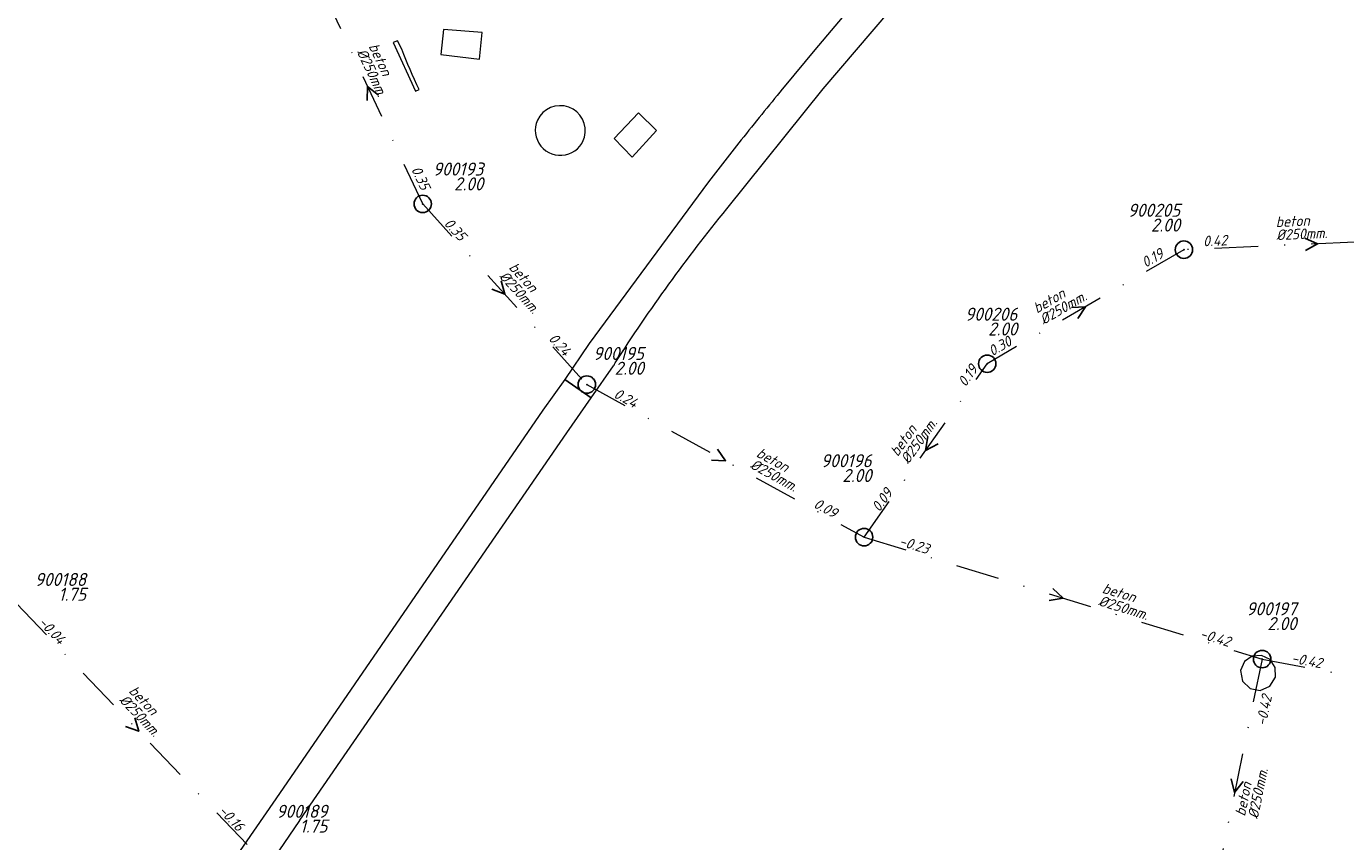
# Model space of a CAD drawing. Extents: x 148869 to 161638, y 453607 to 469810.
# Tile 639 of 656: x 154011 to 154163, y 467710 to 467804. Entities that reach past the tile are written whole.
import ezdxf
from ezdxf.enums import TextEntityAlignment as Align

# ---------------------------------------------------------------- set-up
doc = ezdxf.new("R2010")
doc.units = 0
doc.header["$PDMODE"] = 32
doc.header["$PDSIZE"] = 2
doc.linetypes.add('RI-VWA', pattern=[11, 5, -3, 0, -3])
doc.layers.get('0').update_dxf_attribs({"linetype": 'CONTINUOUS'})
for name, color, linetype in [('B-OI-RI-BOB-T18-niet meenemen', 252, 'CONTINUOUS'), ('B-OI-RI-DIAMETER-T18-niet meenemen', 252, 'CONTINUOUS'), ('B-OI-RI-MATERIAAL-T18-niet meenemen', 252, 'CONTINUOUS'), ('B-OI-RI-STROOMRICHTING-S-niet meenemen', 252, 'CONTINUOUS'), ('B-OI-RI-VWA_PUTDEKSELHOOGTE-T25-niet meenemen', 252, 'CONTINUOUS'), ('gs dwa', 252, 'CONTINUOUS')]:
    doc.layers.add(name, color=color, linetype=linetype)
for name, color, linetype, lineweight in [('B-OI-RI-VWA_TRANSPORTLEIDING-G-niet meenemen', 252, 'RI-VWA', 18), ('B-RO-VH-VERHARDING_ASFALT-GV', 251, 'CONTINUOUS', 18), ('B-RO-VH-VERHARDING_SIERBESTRATING-GV', 251, 'CONTINUOUS', 18), ('B-RO-VH-VERHARDING_TEGEL_RUBBER-GV', 251, 'CONTINUOUS', 18)]:
    doc.layers.add(name, color=color, linetype=linetype, lineweight=lineweight)
doc.styles.add('iso15', font='ISO.shx', dxfattribs={"oblique": 15})
doc.styles.add('NLCS-ISO-M750_CURSIEF', font='NLCS-ISO.ttf', dxfattribs={"oblique": 15})

# ---------------------------------------------------------------- blocks, each defined once
blk = doc.blocks.new('ACMAP_ANN_TEMPLATE_diam')
at = {"color": 0, "linetype": 'ByBlock', "style": 'iso15', "oblique": 15}
blk.add_attdef('diam', (0.5, -1.3), '', height=1.2, dxfattribs=at)
blk = doc.blocks.new('ACMAP_ANN_TEMPLATE_mat')
at = {"color": 0, "linetype": 'ByBlock', "style": 'iso15', "oblique": 15}
blk.add_attdef('mat', (0.5, 0.2), '', height=1.2, dxfattribs=at)
blk = doc.blocks.new('ACMAP_ANN_TEMPLATE_nap-l')
at = {"color": 0, "linetype": 'ByBlock', "style": 'iso15', "oblique": 15}
blk.add_attdef('nap-l', (3.3, 0.2), '', height=1.2, dxfattribs=at)
blk = doc.blocks.new('ACMAP_ANN_TEMPLATE_nap-r')
at = {"color": 0, "linetype": 'ByBlock', "style": 'iso15', "oblique": 15}
blk.add_attdef('nap-r', text='', height=1.2, dxfattribs=at).set_placement((-4.1, 0.2), align=Align.RIGHT)
blk = doc.blocks.new('ACMAP_ANN_TEMPLATE_puth-dwa')
at = {"color": 0, "linetype": 'ByBlock', "style": 'iso15', "oblique": 15}
blk.add_attdef('puth-dwa', text='', height=1.5, dxfattribs=at).set_placement((2.7, 1), align=Align.RIGHT)
blk = doc.blocks.new('ACMAP_ANN_TEMPLATE_putnr-dwa')
at = {"color": 0, "linetype": 'ByBlock', "style": 'iso15', "oblique": 15}
blk.add_attdef('putnr-dwa', text='', height=1.5, dxfattribs=at).set_placement((2.7, 2.7), align=Align.RIGHT)

msp = doc.modelspace()

# ---------------------------------------------------------------- linework, layer by layer
at = {"layer": 'B-OI-RI-STROOMRICHTING-S-niet meenemen'}
for points in [[(154051.63, 467795.64), (154050.36, 467796.64), (154050.32, 467795.03)], [(154157.95, 467779.21), (154159.42, 467778.55), (154158.01, 467777.77)], [(154065.68, 467774.32), (154066.11, 467772.77), (154064.61, 467773.35)], [(154131.17, 467771.23), (154132.78, 467771.33), (154131.9, 467769.98)], [(154114.67, 467756.41), (154114.42, 467754.82), (154115.85, 467755.58)], [(154090.53, 467754.95), (154091.45, 467753.63), (154089.84, 467753.69)], [(154129.04, 467738.97), (154130.2, 467737.85), (154128.62, 467737.59)], [(154023.63, 467724.1), (154024.1, 467722.57), (154022.58, 467723.11)], [(154149.48, 467717.1), (154149.89, 467715.54), (154150.89, 467716.81)]]:
    msp.add_lwpolyline(points, dxfattribs=at)
at = {"layer": 'B-OI-RI-VWA_TRANSPORTLEIDING-G-niet meenemen'}
for p, q in [((154056.69, 467783.14), (154044.04, 467810.14)), ((154056.69, 467783.14), (154075.53, 467762.39)), ((154174.77, 467779.22), (154144.07, 467777.88)), ((154144.07, 467777.88), (154121.49, 467764.78)), ((154107.36, 467744.86), (154121.49, 467764.78)), ((154075.53, 467762.39), (154107.36, 467744.86)), ((154107.36, 467744.86), (154153.05, 467730.85)), ((154010.06, 467737.25), (154038.14, 467707.88)), ((154153.05, 467730.85), (154146.73, 467700.24)), ((154153.05, 467730.85), (154185.24, 467724.83))]:
    msp.add_line(p, q, dxfattribs=at)
at = {"layer": 'B-RO-VH-VERHARDING_ASFALT-GV', "flags": 128}
for points in [[(154132.68, 467835.55), (154129.55, 467832.16), (154124.78, 467827.01), (154123.4, 467825.52), (154122.45, 467824.49), (154119.1, 467820.91), (154115.81, 467817.28), (154115.05, 467816.42), (154112.42, 467813.43), (154106.73, 467806.79), (154101.71, 467800.85), (154098.2, 467796.6), (154097.97, 467796.33)], [(154091.59, 467782.57), (154102.67, 467796.35), (154114.12, 467809.83), (154125.93, 467822.98), (154127.35, 467824.46), (154133.3, 467830.74)], [(154054.29, 467800.9), (154053.81, 467801.88), (154053.29, 467801.66)], [(154053.29, 467801.66), (154055.85, 467796.08), (154056.27, 467796.26)], [(154093.26, 467790.49), (154089.48, 467785.66), (154075.81, 467767.09)], [(154075.81, 467767.09), (154072.99, 467762.96), (154076.02, 467760.87), (154078.61, 467764.54)], [(154036.42, 467703.31), (154040.2, 467708.84), (154042.59, 467712.31), (154042.6, 467712.35), (154073.24, 467756.84), (154076.02, 467760.87), (154072.99, 467762.96), (154070.48, 467759.43), (154039.82, 467714.81), (154037.26, 467711.08), (154033.71, 467705.91), (154014.56, 467678.27), (154011.88, 467674.31), (154009.81, 467671.27), (154000, 467656.95), (153976.29, 467622.33), (153973.76, 467618.68), (153971.45, 467615.34)]]:
    msp.add_lwpolyline(points, dxfattribs=at)
at = {"layer": 'B-RO-VH-VERHARDING_ASFALT-GV'}
for points in [[(154056.27, 467796.26, -0.015021), (154054.29, 467800.9)], [(154097.97, 467796.33, 0.002853), (154093.26, 467790.49)], [(154078.8, 467764.9, -0.027249), (154091.59, 467782.57)], [(154078.61, 467764.54, -0.02421), (154078.8, 467764.9)]]:
    msp.add_lwpolyline(points, format="xyb", dxfattribs=at)
at = {"layer": 'B-RO-VH-VERHARDING_SIERBESTRATING-GV', "flags": 128}
msp.add_lwpolyline([(154154.57, 467728.78), (154154.55, 467729.87), (154153.97, 467730.79), (154152.99, 467731.28), (154151.91, 467731.2), (154151.02, 467730.57), (154150.58, 467729.54), (154150.8, 467728.32), (154151.66, 467727.48), (154152.84, 467727.26), (154153.94, 467727.76)], close=True, dxfattribs=at)
at = {"layer": 'B-RO-VH-VERHARDING_TEGEL_RUBBER-GV', "flags": 128}
for points in [[(154063.21, 467799.78), (154063.5, 467802.83), (154059.07, 467803.17), (154058.76, 467800.29)], [(154081.47, 467793.58), (154078.68, 467790.65), (154080.72, 467788.5), (154083.51, 467791.56)]]:
    msp.add_lwpolyline(points, close=True, dxfattribs=at)
at = {"layer": 'B-RO-VH-VERHARDING_TEGEL_RUBBER-GV'}
for points in [[(154075.26, 467790.79, 0.917531), (154069.85, 467792.74)], [(154069.85, 467792.74, 1.063316), (154075.26, 467790.79)]]:
    msp.add_lwpolyline(points, format="xyb", dxfattribs=at)
at = {"layer": 'gs dwa'}
for p in [(154056.69, 467783.14), (154144.07, 467777.88), (154121.49, 467764.78), (154075.53, 467762.39), (154107.36, 467744.86), (154153.05, 467730.85)]:
    msp.add_point(p, dxfattribs=at)

# ---------------------------------------------------------------- block references
at = {"layer": 'B-OI-RI-BOB-T18-niet meenemen'}
ref = msp.add_blockref('ACMAP_ANN_TEMPLATE_nap-l', (154053.76, 467790.03), dxfattribs=dict(at, rotation=295.1039602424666))
ref.add_attrib('nap-l', '0.35', (154055.34, 467787.12), dxfattribs={"layer": '0', "color": 0, "linetype": 'ByBlock', "height": 1.2, "rotation": 295.104, "style": 'NLCS-ISO-M750_CURSIEF', "oblique": 15})
ref = msp.add_blockref('ACMAP_ANN_TEMPLATE_nap-l', (154056.69, 467783.14), dxfattribs=dict(at, rotation=312.2379350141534))
ref.add_attrib('nap-l', '0.35', (154059.06, 467780.83), dxfattribs={"layer": '0', "color": 0, "linetype": 'ByBlock', "height": 1.2, "rotation": 312.2379, "style": 'NLCS-ISO-M750_CURSIEF', "oblique": 15})
ref = msp.add_blockref('ACMAP_ANN_TEMPLATE_nap-r', (154153.16, 467778.36), dxfattribs=dict(at, rotation=2.499271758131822))
ref.add_attrib('nap-r', '0.42', dxfattribs={"layer": '0', "color": 0, "linetype": 'ByBlock', "height": 1.2, "rotation": 2.4993, "style": 'NLCS-ISO-M750_CURSIEF', "oblique": 15}).set_placement((154149.06, 467778.38), align=Align.RIGHT)
ref = msp.add_blockref('ACMAP_ANN_TEMPLATE_nap-l', (154136.91, 467773.95), dxfattribs=dict(at, rotation=30.12056809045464))
ref.add_attrib('nap-l', '0.19', (154139.66, 467775.78), dxfattribs={"layer": '0', "color": 0, "linetype": 'ByBlock', "height": 1.2, "rotation": 30.1206, "style": 'NLCS-ISO-M750_CURSIEF', "oblique": 15})
ref = msp.add_blockref('ACMAP_ANN_TEMPLATE_nap-r', (154075.53, 467762.39), dxfattribs=dict(at, rotation=312.2379350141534))
ref.add_attrib('nap-r', '0.24', dxfattribs={"layer": '0', "color": 0, "linetype": 'ByBlock', "height": 1.2, "rotation": 312.2379, "style": 'NLCS-ISO-M750_CURSIEF', "oblique": 15}).set_placement((154072.92, 467765.56), align=Align.RIGHT)
ref = msp.add_blockref('ACMAP_ANN_TEMPLATE_nap-r', (154128.06, 467768.85), dxfattribs=dict(at, rotation=30.12056809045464))
ref.add_attrib('nap-r', '0.30', dxfattribs={"layer": '0', "color": 0, "linetype": 'ByBlock', "height": 1.2, "rotation": 30.1206, "style": 'NLCS-ISO-M750_CURSIEF', "oblique": 15}).set_placement((154124.42, 467766.97), align=Align.RIGHT)
ref = msp.add_blockref('ACMAP_ANN_TEMPLATE_nap-r', (154123, 467767.34), dxfattribs=dict(at, rotation=54.65049844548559))
ref.add_attrib('nap-r', '0.19', dxfattribs={"layer": '0', "color": 0, "linetype": 'ByBlock', "height": 1.2, "rotation": 54.6505, "style": 'NLCS-ISO-M750_CURSIEF', "oblique": 15}).set_placement((154120.47, 467764.11), align=Align.RIGHT)
ref = msp.add_blockref('ACMAP_ANN_TEMPLATE_nap-l', (154075.53, 467762.39), dxfattribs=dict(at, rotation=331.156739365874))
ref.add_attrib('nap-l', '0.24', (154078.52, 467760.97), dxfattribs={"layer": '0', "color": 0, "linetype": 'ByBlock', "height": 1.2, "rotation": 331.1567, "style": 'NLCS-ISO-M750_CURSIEF', "oblique": 15})
ref = msp.add_blockref('ACMAP_ANN_TEMPLATE_nap-l', (154107.36, 467744.86), dxfattribs=dict(at, rotation=54.65049844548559))
ref.add_attrib('nap-l', '0.09', (154109.11, 467747.67), dxfattribs={"layer": '0', "color": 0, "linetype": 'ByBlock', "height": 1.2, "rotation": 54.6505, "style": 'NLCS-ISO-M750_CURSIEF', "oblique": 15})
ref = msp.add_blockref('ACMAP_ANN_TEMPLATE_nap-r', (154107.36, 467744.86), dxfattribs=dict(at, rotation=331.156739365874))
ref.add_attrib('nap-r', '0.09', dxfattribs={"layer": '0', "color": 0, "linetype": 'ByBlock', "height": 1.2, "rotation": 331.1567, "style": 'NLCS-ISO-M750_CURSIEF', "oblique": 15}).set_placement((154103.87, 467747.01), align=Align.RIGHT)
ref = msp.add_blockref('ACMAP_ANN_TEMPLATE_nap-l', (154108.06, 467744.7), dxfattribs=dict(at, rotation=342.9528029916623))
ref.add_attrib('nap-l', '-0.23', (154111.28, 467743.92), dxfattribs={"layer": '0', "color": 0, "linetype": 'ByBlock', "height": 1.2, "rotation": 342.9528, "style": 'NLCS-ISO-M750_CURSIEF', "oblique": 15})
ref = msp.add_blockref('ACMAP_ANN_TEMPLATE_nap-l', (154010.06, 467737.25), dxfattribs=dict(at, rotation=313.7136790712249))
ref.add_attrib('nap-l', '-0.04', (154012.49, 467735), dxfattribs={"layer": '0', "color": 0, "linetype": 'ByBlock', "height": 1.2, "rotation": 313.7137, "style": 'NLCS-ISO-M750_CURSIEF', "oblique": 15})
ref = msp.add_blockref('ACMAP_ANN_TEMPLATE_nap-r', (154153.05, 467730.85), dxfattribs=dict(at, rotation=342.9528029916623))
ref.add_attrib('nap-r', '-0.42', dxfattribs={"layer": '0', "color": 0, "linetype": 'ByBlock', "height": 1.2, "rotation": 342.9528, "style": 'NLCS-ISO-M750_CURSIEF', "oblique": 15}).set_placement((154149.19, 467732.24), align=Align.RIGHT)
ref = msp.add_blockref('ACMAP_ANN_TEMPLATE_nap-l', (154153.05, 467730.85), dxfattribs=dict(at, rotation=349.4072138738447))
ref.add_attrib('nap-l', '-0.42', (154156.33, 467730.44), dxfattribs={"layer": '0', "color": 0, "linetype": 'ByBlock', "height": 1.2, "rotation": 349.4072, "style": 'NLCS-ISO-M750_CURSIEF', "oblique": 15})
ref = msp.add_blockref('ACMAP_ANN_TEMPLATE_nap-l', (154153.01, 467719.82), dxfattribs=dict(at, rotation=78.33415303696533))
ref.add_attrib('nap-l', '-0.42', (154153.48, 467723.1), dxfattribs={"layer": '0', "color": 0, "linetype": 'ByBlock', "height": 1.2, "rotation": 78.3342, "style": 'NLCS-ISO-M750_CURSIEF', "oblique": 15})
ref = msp.add_blockref('ACMAP_ANN_TEMPLATE_nap-r', (154038.14, 467707.88), dxfattribs=dict(at, rotation=313.7136790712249))
ref.add_attrib('nap-r', '-0.16', dxfattribs={"layer": '0', "color": 0, "linetype": 'ByBlock', "height": 1.2, "rotation": 313.7137, "style": 'NLCS-ISO-M750_CURSIEF', "oblique": 15}).set_placement((154035.45, 467710.98), align=Align.RIGHT)
at = {"layer": 'B-OI-RI-DIAMETER-T18-niet meenemen'}
ref = msp.add_blockref('ACMAP_ANN_TEMPLATE_diam', (154050.06, 467801.63), dxfattribs=dict(at, rotation=295.1039602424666))
ref.add_attrib('diam', '%%c250mm.', (154049.09, 467800.62), dxfattribs={"layer": '0', "color": 0, "linetype": 'ByBlock', "height": 1.2, "rotation": 295.104, "style": 'NLCS-ISO-M750_CURSIEF', "oblique": 15})
ref = msp.add_blockref('ACMAP_ANN_TEMPLATE_diam', (154154.13, 467780.25), dxfattribs=dict(at, rotation=2.499271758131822))
ref.add_attrib('diam', '%%c250mm.', (154154.69, 467778.97), dxfattribs={"layer": '0', "color": 0, "linetype": 'ByBlock', "height": 1.2, "rotation": 2.4993, "style": 'NLCS-ISO-M750_CURSIEF', "oblique": 15})
ref = msp.add_blockref('ACMAP_ANN_TEMPLATE_diam', (154066.02, 467776.02), dxfattribs=dict(at, rotation=312.2379350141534))
ref.add_attrib('diam', '%%c250mm.', (154065.39, 467774.77), dxfattribs={"layer": '0', "color": 0, "linetype": 'ByBlock', "height": 1.2, "rotation": 312.2379, "style": 'NLCS-ISO-M750_CURSIEF', "oblique": 15})
ref = msp.add_blockref('ACMAP_ANN_TEMPLATE_diam', (154126.87, 467770.1), dxfattribs=dict(at, rotation=30.12056809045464))
ref.add_attrib('diam', '%%c250mm.', (154127.96, 467769.23), dxfattribs={"layer": '0', "color": 0, "linetype": 'ByBlock', "height": 1.2, "rotation": 30.1206, "style": 'NLCS-ISO-M750_CURSIEF', "oblique": 15})
ref = msp.add_blockref('ACMAP_ANN_TEMPLATE_diam', (154111.08, 467753.51), dxfattribs=dict(at, rotation=54.65049844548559))
ref.add_attrib('diam', '%%c250mm.', (154112.43, 467753.17), dxfattribs={"layer": '0', "color": 0, "linetype": 'ByBlock', "height": 1.2, "rotation": 54.6505, "style": 'NLCS-ISO-M750_CURSIEF', "oblique": 15})
ref = msp.add_blockref('ACMAP_ANN_TEMPLATE_diam', (154094.36, 467754.24), dxfattribs=dict(at, rotation=331.156739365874))
ref.add_attrib('diam', '%%c250mm.', (154094.17, 467752.86), dxfattribs={"layer": '0', "color": 0, "linetype": 'ByBlock', "height": 1.2, "rotation": 331.1567, "style": 'NLCS-ISO-M750_CURSIEF', "oblique": 15})
ref = msp.add_blockref('ACMAP_ANN_TEMPLATE_diam', (154134.07, 467738.44), dxfattribs=dict(at, rotation=342.9528029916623))
ref.add_attrib('diam', '%%c250mm.', (154134.17, 467737.05), dxfattribs={"layer": '0', "color": 0, "linetype": 'ByBlock', "height": 1.2, "rotation": 342.9528, "style": 'NLCS-ISO-M750_CURSIEF', "oblique": 15})
ref = msp.add_blockref('ACMAP_ANN_TEMPLATE_diam', (154022.38, 467727.34), dxfattribs=dict(at, rotation=313.7136790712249))
ref.add_attrib('diam', '%%c250mm.', (154021.78, 467726.08), dxfattribs={"layer": '0', "color": 0, "linetype": 'ByBlock', "height": 1.2, "rotation": 313.7137, "style": 'NLCS-ISO-M750_CURSIEF', "oblique": 15})
ref = msp.add_blockref('ACMAP_ANN_TEMPLATE_diam', (154151.18, 467712.21), dxfattribs=dict(at, rotation=78.33415303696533))
ref.add_attrib('diam', '%%c250mm.', (154152.55, 467712.44), dxfattribs={"layer": '0', "color": 0, "linetype": 'ByBlock', "height": 1.2, "rotation": 78.3342, "style": 'NLCS-ISO-M750_CURSIEF', "oblique": 15})
at = {"layer": 'B-OI-RI-MATERIAAL-T18-niet meenemen'}
ref = msp.add_blockref('ACMAP_ANN_TEMPLATE_mat', (154050.06, 467801.63), dxfattribs=dict(at, rotation=295.1039602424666))
ref.add_attrib('mat', 'beton', (154050.45, 467801.26), dxfattribs={"layer": '0', "color": 0, "linetype": 'ByBlock', "height": 1.2, "rotation": 295.104, "style": 'NLCS-ISO-M750_CURSIEF', "oblique": 15})
ref = msp.add_blockref('ACMAP_ANN_TEMPLATE_mat', (154154.13, 467780.25), dxfattribs=dict(at, rotation=2.499271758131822))
ref.add_attrib('mat', 'beton', (154154.63, 467780.47), dxfattribs={"layer": '0', "color": 0, "linetype": 'ByBlock', "height": 1.2, "rotation": 2.4993, "style": 'NLCS-ISO-M750_CURSIEF', "oblique": 15})
ref = msp.add_blockref('ACMAP_ANN_TEMPLATE_mat', (154066.02, 467776.02), dxfattribs=dict(at, rotation=312.2379350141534))
ref.add_attrib('mat', 'beton', (154066.5, 467775.78), dxfattribs={"layer": '0', "color": 0, "linetype": 'ByBlock', "height": 1.2, "rotation": 312.2379, "style": 'NLCS-ISO-M750_CURSIEF', "oblique": 15})
ref = msp.add_blockref('ACMAP_ANN_TEMPLATE_mat', (154126.87, 467770.1), dxfattribs=dict(at, rotation=30.12056809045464))
ref.add_attrib('mat', 'beton', (154127.2, 467770.53), dxfattribs={"layer": '0', "color": 0, "linetype": 'ByBlock', "height": 1.2, "rotation": 30.1206, "style": 'NLCS-ISO-M750_CURSIEF', "oblique": 15})
ref = msp.add_blockref('ACMAP_ANN_TEMPLATE_mat', (154111.08, 467753.51), dxfattribs=dict(at, rotation=54.65049844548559))
ref.add_attrib('mat', 'beton', (154111.21, 467754.04), dxfattribs={"layer": '0', "color": 0, "linetype": 'ByBlock', "height": 1.2, "rotation": 54.6505, "style": 'NLCS-ISO-M750_CURSIEF', "oblique": 15})
ref = msp.add_blockref('ACMAP_ANN_TEMPLATE_mat', (154094.36, 467754.24), dxfattribs=dict(at, rotation=331.156739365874))
ref.add_attrib('mat', 'beton', (154094.89, 467754.17), dxfattribs={"layer": '0', "color": 0, "linetype": 'ByBlock', "height": 1.2, "rotation": 331.1567, "style": 'NLCS-ISO-M750_CURSIEF', "oblique": 15})
ref = msp.add_blockref('ACMAP_ANN_TEMPLATE_mat', (154134.07, 467738.44), dxfattribs=dict(at, rotation=342.9528029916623))
ref.add_attrib('mat', 'beton', (154134.61, 467738.49), dxfattribs={"layer": '0', "color": 0, "linetype": 'ByBlock', "height": 1.2, "rotation": 342.9528, "style": 'NLCS-ISO-M750_CURSIEF', "oblique": 15})
ref = msp.add_blockref('ACMAP_ANN_TEMPLATE_mat', (154022.38, 467727.34), dxfattribs=dict(at, rotation=313.7136790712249))
ref.add_attrib('mat', 'beton', (154022.87, 467727.12), dxfattribs={"layer": '0', "color": 0, "linetype": 'ByBlock', "height": 1.2, "rotation": 313.7137, "style": 'NLCS-ISO-M750_CURSIEF', "oblique": 15})
ref = msp.add_blockref('ACMAP_ANN_TEMPLATE_mat', (154151.18, 467712.21), dxfattribs=dict(at, rotation=78.33415303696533))
ref.add_attrib('mat', 'beton', (154151.08, 467712.74), dxfattribs={"layer": '0', "color": 0, "linetype": 'ByBlock', "height": 1.2, "rotation": 78.3342, "style": 'NLCS-ISO-M750_CURSIEF', "oblique": 15})
at = {"layer": 'B-OI-RI-VWA_PUTDEKSELHOOGTE-T25-niet meenemen'}
ref = msp.add_blockref('ACMAP_ANN_TEMPLATE_putnr-dwa', (154060.95, 467783.69), dxfattribs=at)
ref.add_attrib('putnr-dwa', '900193', dxfattribs={"layer": '0', "color": 0, "linetype": 'ByBlock', "height": 1.5, "style": 'NLCS-ISO-M750_CURSIEF', "oblique": 15}).set_placement((154063.65, 467786.39), align=Align.RIGHT)
ref = msp.add_blockref('ACMAP_ANN_TEMPLATE_puth-dwa', (154060.95, 467783.69), dxfattribs=at)
ref.add_attrib('puth-dwa', '2.00', dxfattribs={"layer": '0', "color": 0, "linetype": 'ByBlock', "height": 1.5, "style": 'NLCS-ISO-M750_CURSIEF', "oblique": 15}).set_placement((154063.65, 467784.69), align=Align.RIGHT)
ref = msp.add_blockref('ACMAP_ANN_TEMPLATE_putnr-dwa', (154140.94, 467778.96), dxfattribs=at)
ref.add_attrib('putnr-dwa', '900205', dxfattribs={"layer": '0', "color": 0, "linetype": 'ByBlock', "height": 1.5, "style": 'NLCS-ISO-M750_CURSIEF', "oblique": 15}).set_placement((154143.64, 467781.66), align=Align.RIGHT)
ref = msp.add_blockref('ACMAP_ANN_TEMPLATE_puth-dwa', (154140.94, 467778.96), dxfattribs=at)
ref.add_attrib('puth-dwa', '2.00', dxfattribs={"layer": '0', "color": 0, "linetype": 'ByBlock', "height": 1.5, "style": 'NLCS-ISO-M750_CURSIEF', "oblique": 15}).set_placement((154143.64, 467779.96), align=Align.RIGHT)
ref = msp.add_blockref('ACMAP_ANN_TEMPLATE_putnr-dwa', (154122.25, 467767.02), dxfattribs=at)
ref.add_attrib('putnr-dwa', '900206', dxfattribs={"layer": '0', "color": 0, "linetype": 'ByBlock', "height": 1.5, "style": 'NLCS-ISO-M750_CURSIEF', "oblique": 15}).set_placement((154124.95, 467769.72), align=Align.RIGHT)
ref = msp.add_blockref('ACMAP_ANN_TEMPLATE_puth-dwa', (154122.25, 467767.02), dxfattribs=at)
ref.add_attrib('puth-dwa', '2.00', dxfattribs={"layer": '0', "color": 0, "linetype": 'ByBlock', "height": 1.5, "style": 'NLCS-ISO-M750_CURSIEF', "oblique": 15}).set_placement((154124.95, 467768.02), align=Align.RIGHT)
ref = msp.add_blockref('ACMAP_ANN_TEMPLATE_putnr-dwa', (154079.38, 467762.51), dxfattribs=at)
ref.add_attrib('putnr-dwa', '900195', dxfattribs={"layer": '0', "color": 0, "linetype": 'ByBlock', "height": 1.5, "style": 'NLCS-ISO-M750_CURSIEF', "oblique": 15}).set_placement((154082.08, 467765.21), align=Align.RIGHT)
ref = msp.add_blockref('ACMAP_ANN_TEMPLATE_puth-dwa', (154079.38, 467762.51), dxfattribs=at)
ref.add_attrib('puth-dwa', '2.00', dxfattribs={"layer": '0', "color": 0, "linetype": 'ByBlock', "height": 1.5, "style": 'NLCS-ISO-M750_CURSIEF', "oblique": 15}).set_placement((154082.08, 467763.51), align=Align.RIGHT)
ref = msp.add_blockref('ACMAP_ANN_TEMPLATE_putnr-dwa', (154105.52, 467750.19), dxfattribs=at)
ref.add_attrib('putnr-dwa', '900196', dxfattribs={"layer": '0', "color": 0, "linetype": 'ByBlock', "height": 1.5, "style": 'NLCS-ISO-M750_CURSIEF', "oblique": 15}).set_placement((154108.22, 467752.89), align=Align.RIGHT)
ref = msp.add_blockref('ACMAP_ANN_TEMPLATE_puth-dwa', (154105.52, 467750.19), dxfattribs=at)
ref.add_attrib('puth-dwa', '2.00', dxfattribs={"layer": '0', "color": 0, "linetype": 'ByBlock', "height": 1.5, "style": 'NLCS-ISO-M750_CURSIEF', "oblique": 15}).set_placement((154108.22, 467751.19), align=Align.RIGHT)
ref = msp.add_blockref('ACMAP_ANN_TEMPLATE_putnr-dwa', (154015.35, 467736.55), dxfattribs=at)
ref.add_attrib('putnr-dwa', '900188', dxfattribs={"layer": '0', "color": 0, "linetype": 'ByBlock', "height": 1.5, "style": 'NLCS-ISO-M750_CURSIEF', "oblique": 15}).set_placement((154018.05, 467739.25), align=Align.RIGHT)
ref = msp.add_blockref('ACMAP_ANN_TEMPLATE_puth-dwa', (154015.35, 467736.55), dxfattribs=at)
ref.add_attrib('puth-dwa', '1.75', dxfattribs={"layer": '0', "color": 0, "linetype": 'ByBlock', "height": 1.5, "style": 'NLCS-ISO-M750_CURSIEF', "oblique": 15}).set_placement((154018.05, 467737.55), align=Align.RIGHT)
ref = msp.add_blockref('ACMAP_ANN_TEMPLATE_putnr-dwa', (154154.31, 467733.18), dxfattribs=at)
ref.add_attrib('putnr-dwa', '900197', dxfattribs={"layer": '0', "color": 0, "linetype": 'ByBlock', "height": 1.5, "style": 'NLCS-ISO-M750_CURSIEF', "oblique": 15}).set_placement((154157.01, 467735.88), align=Align.RIGHT)
ref = msp.add_blockref('ACMAP_ANN_TEMPLATE_puth-dwa', (154154.31, 467733.18), dxfattribs=at)
ref.add_attrib('puth-dwa', '2.00', dxfattribs={"layer": '0', "color": 0, "linetype": 'ByBlock', "height": 1.5, "style": 'NLCS-ISO-M750_CURSIEF', "oblique": 15}).set_placement((154157.01, 467734.18), align=Align.RIGHT)
ref = msp.add_blockref('ACMAP_ANN_TEMPLATE_putnr-dwa', (154043.05, 467709.92), dxfattribs=at)
ref.add_attrib('putnr-dwa', '900189', dxfattribs={"layer": '0', "color": 0, "linetype": 'ByBlock', "height": 1.5, "style": 'NLCS-ISO-M750_CURSIEF', "oblique": 15}).set_placement((154045.75, 467712.62), align=Align.RIGHT)
ref = msp.add_blockref('ACMAP_ANN_TEMPLATE_puth-dwa', (154043.05, 467709.92), dxfattribs=at)
ref.add_attrib('puth-dwa', '1.75', dxfattribs={"layer": '0', "color": 0, "linetype": 'ByBlock', "height": 1.5, "style": 'NLCS-ISO-M750_CURSIEF', "oblique": 15}).set_placement((154045.75, 467710.92), align=Align.RIGHT)

doc.saveas('drawing.dxf')
